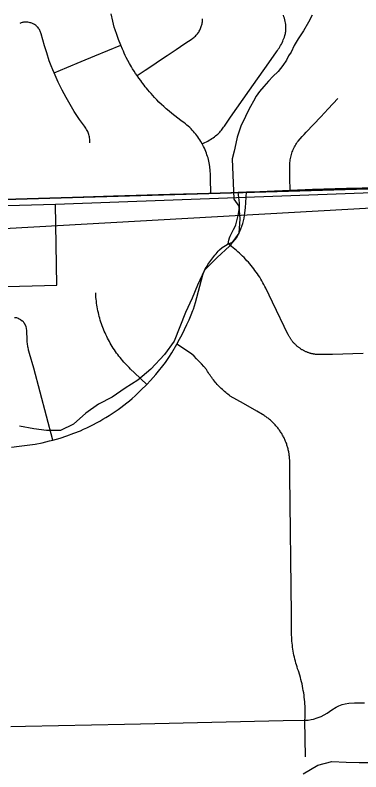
# Model space of a CAD drawing. Extents: x 0 to 34, y 0 to 22.
# Drawn here: x 5.6274 to 5.7859, y 20.1857 to 20.5331 of the extents above; entities that cross this region are included whole.
import ezdxf

# ---------------------------------------------------------------- set-up
doc = ezdxf.new("R2010")
doc.units = 0
for name, color, linetype in [('GM_X_City_Street', 7, 'Continuous'), ('GM_X_Corporation', 7, 'Continuous'), ('GM_X_County_Road', 7, 'Continuous'), ('GM_X_Minor_River', 7, 'Continuous'), ('GM_X_Rail_Line_Text', 7, 'Continuous'), ('GM_X_Township', 7, 'Continuous'), ('GM_X_Unincorporated', 7, 'Continuous'), ('SH_Cut_Line', 7, 'Continuous'), ('SH_Text', 7, 'Continuous')]:
    doc.layers.add(name, color=color, linetype=linetype)

msp = doc.modelspace()

# ---------------------------------------------------------------- linework, layer by layer
at = {"layer": 'GM_X_City_Street'}
for points in [[(5.7171, 20.45143), (5.717, 20.45799), (5.71691, 20.45989), (5.71679, 20.4618), (5.71664, 20.46344), (5.71653, 20.46447), (5.71639, 20.46524), (5.71623, 20.466), (5.71605, 20.46677), (5.71585, 20.46752), (5.71562, 20.46828), (5.71538, 20.46902), (5.71512, 20.46976), (5.71451, 20.47129), (5.71417, 20.47208), (5.71381, 20.47286), (5.71323, 20.47398), (5.71259, 20.47513), (5.71215, 20.47587), (5.71169, 20.47654), (5.71122, 20.4772), (5.71074, 20.47785), (5.71024, 20.47848), (5.70972, 20.4791), (5.70918, 20.47971), (5.70864, 20.48031), (5.70807, 20.48089), (5.70744, 20.4815), (5.70679, 20.48209), (5.70613, 20.48266), (5.70545, 20.48322), (5.70476, 20.48376), (5.70406, 20.48428), (5.70334, 20.48479), (5.70197, 20.4858), (5.70062, 20.48684), (5.69928, 20.4879), (5.69796, 20.48897), (5.69666, 20.49007), (5.69554, 20.49109), (5.69445, 20.49213), (5.69337, 20.49319), (5.69231, 20.49427), (5.69126, 20.49536), (5.69049, 20.49622), (5.68972, 20.49708), (5.68898, 20.49796), (5.68825, 20.49885), (5.68766, 20.49953), (5.68709, 20.50022), (5.68654, 20.50092), (5.686, 20.50164), (5.68547, 20.50236), (5.68497, 20.5031), (5.68418, 20.50416), (5.68334, 20.50533), (5.68267, 20.50631), (5.68194, 20.50741), (5.68123, 20.50852), (5.68069, 20.50943), (5.67991, 20.51083), (5.67915, 20.51223), (5.67839, 20.51365), (5.67791, 20.5146), (5.67746, 20.51557), (5.67702, 20.51654), (5.6766, 20.51753), (5.67583, 20.51927), (5.67478, 20.52192), (5.67398, 20.52415), (5.67323, 20.5264), (5.67289, 20.52754), (5.67215, 20.53034), (5.67138, 20.53369)], [(5.71323, 20.47398), (5.71445, 20.47464), (5.71509, 20.47496), (5.71573, 20.47529), (5.71636, 20.47565), (5.71698, 20.47602), (5.71759, 20.47642), (5.71818, 20.47683), (5.71877, 20.47725), (5.71934, 20.47769), (5.7199, 20.47815), (5.72035, 20.47853), (5.72077, 20.47894), (5.72119, 20.47936), (5.72159, 20.4798), (5.72197, 20.48024), (5.72234, 20.48071), (5.72268, 20.48118), (5.72302, 20.48167), (5.72333, 20.48217), (5.72623, 20.4863), (5.72905, 20.49033), (5.73196, 20.49448), (5.7349, 20.49868), (5.7385, 20.50381), (5.74183, 20.50856), (5.7448, 20.5128), (5.74723, 20.51626), (5.74765, 20.51683), (5.74805, 20.51741), (5.74841, 20.51796), (5.7488, 20.51859), (5.74915, 20.5192), (5.74948, 20.51982), (5.7498, 20.52045), (5.7501, 20.52108), (5.75038, 20.52173), (5.75065, 20.52238), (5.75089, 20.52304), (5.75112, 20.5237), (5.75125, 20.52418), (5.75136, 20.52466), (5.75145, 20.52514), (5.75152, 20.52563), (5.75157, 20.52611), (5.75148, 20.5288), (5.75136, 20.52952), (5.75122, 20.53023), (5.75106, 20.53094), (5.75088, 20.53165), (5.75068, 20.53235), (5.75045, 20.53304)], [(5.6617, 20.47445), (5.6616, 20.47623), (5.66154, 20.47673), (5.66146, 20.47724), (5.66136, 20.47774), (5.66123, 20.47823), (5.66108, 20.47871), (5.6609, 20.47919), (5.66071, 20.47966), (5.66049, 20.48013), (5.6602, 20.48065), (5.6599, 20.48116), (5.65957, 20.48166), (5.65923, 20.48216), (5.65691, 20.48525), (5.65448, 20.48885), (5.65259, 20.4921), (5.65075, 20.49527), (5.64898, 20.49863), (5.64714, 20.50236), (5.64527, 20.50664), (5.64467, 20.50797), (5.64386, 20.50987), (5.64356, 20.51062), (5.64327, 20.51137), (5.64301, 20.51214), (5.64187, 20.51573), (5.6409, 20.51903), (5.63939, 20.52455), (5.63926, 20.52495), (5.63911, 20.52535), (5.63894, 20.52573), (5.63875, 20.52611), (5.63854, 20.52647), (5.63831, 20.52683), (5.63806, 20.52717), (5.6378, 20.5275), (5.63754, 20.52778), (5.63726, 20.52804), (5.63698, 20.52828), (5.63667, 20.52851), (5.63636, 20.52873), (5.63603, 20.52892), (5.6357, 20.5291), (5.63535, 20.52925), (5.635, 20.52939), (5.63464, 20.5295), (5.63427, 20.5296), (5.6339, 20.52967), (5.63316, 20.52979), (5.63279, 20.52984), (5.63131, 20.5298), (5.63094, 20.52974), (5.63058, 20.52966), (5.63022, 20.52956), (5.62953, 20.5293)], [(5.68334, 20.50533), (5.68701, 20.5078), (5.69058, 20.51019), (5.69363, 20.51224), (5.69708, 20.51456), (5.70123, 20.51735), (5.70521, 20.52002), (5.70855, 20.52226), (5.70895, 20.52254), (5.70933, 20.52284), (5.7097, 20.52315), (5.71006, 20.52348), (5.7104, 20.52383), (5.71073, 20.52419), (5.71103, 20.52457), (5.71133, 20.52495), (5.71161, 20.52535), (5.71184, 20.52574), (5.71207, 20.52614), (5.71227, 20.52655), (5.71246, 20.52697), (5.71262, 20.52739), (5.71278, 20.52782), (5.71291, 20.52826), (5.71303, 20.5287), (5.71312, 20.52915), (5.7132, 20.5296), (5.71326, 20.53006), (5.7133, 20.53051), (5.71332, 20.53142)], [(5.64527, 20.50664), (5.65115, 20.50907), (5.65767, 20.51177), (5.66391, 20.51434), (5.66987, 20.51681), (5.67583, 20.51927)], [(5.75345, 20.4528), (5.75341, 20.45831), (5.75334, 20.46225), (5.7534, 20.46547), (5.75345, 20.46609), (5.75354, 20.4667), (5.75364, 20.46731), (5.75376, 20.46792), (5.7539, 20.46852), (5.75406, 20.46912), (5.75424, 20.46971), (5.75445, 20.4703), (5.75468, 20.47088), (5.75492, 20.47146), (5.75519, 20.47203), (5.75547, 20.47259), (5.75578, 20.47314), (5.7561, 20.47368), (5.75643, 20.4742), (5.75679, 20.47472), (5.75716, 20.47522), (5.75806, 20.47629), (5.75898, 20.47734), (5.75991, 20.47838), (5.76086, 20.4794), (5.76419, 20.48291), (5.76756, 20.48648), (5.77092, 20.49003), (5.7754, 20.49478)], [(5.72516, 20.42808), (5.72679, 20.42878), (5.72776, 20.42954), (5.72845, 20.43023), (5.72914, 20.43126), (5.72993, 20.43279), (5.73096, 20.43503), (5.73184, 20.43747), (5.73242, 20.43988), (5.73278, 20.44228), (5.73301, 20.44458), (5.73348, 20.45193)], [(5.72516, 20.42808), (5.72543, 20.42987), (5.72571, 20.43094), (5.72602, 20.43168), (5.7266, 20.43287), (5.72755, 20.43463), (5.72809, 20.43574), (5.72853, 20.43677), (5.72908, 20.43861), (5.72967, 20.44107), (5.73002, 20.4428), (5.73021, 20.44474), (5.7303, 20.44695), (5.7297, 20.45178)], [(5.62567, 20.33486), (5.62932, 20.33522), (5.63297, 20.33568), (5.63666, 20.33624), (5.63976, 20.33685), (5.64311, 20.33768), (5.64472, 20.33802), (5.64813, 20.33898), (5.65117, 20.33999), (5.65428, 20.34114), (5.65734, 20.34236), (5.6588, 20.34299), (5.66031, 20.34369), (5.6618, 20.34442), (5.66328, 20.34517), (5.66474, 20.34595), (5.6662, 20.34675), (5.66763, 20.34758), (5.66906, 20.34843), (5.67046, 20.34931), (5.67186, 20.35022), (5.67323, 20.35114), (5.67459, 20.35209), (5.67594, 20.35307), (5.67726, 20.35407), (5.67857, 20.35509), (5.67986, 20.35613), (5.68113, 20.3572), (5.68239, 20.35828), (5.68508, 20.36091), (5.68774, 20.36358), (5.68948, 20.36537), (5.69196, 20.36819), (5.69629, 20.37362), (5.69795, 20.37592), (5.69924, 20.37805), (5.7016, 20.38214), (5.70278, 20.38433), (5.70392, 20.38654), (5.70503, 20.38877), (5.7061, 20.39102), (5.70713, 20.39328), (5.70811, 20.39557), (5.70889, 20.39746), (5.70915, 20.39816), (5.71015, 20.40126), (5.7135, 20.41384), (5.71387, 20.41507), (5.71421, 20.41592), (5.71459, 20.4166), (5.71499, 20.41727), (5.71539, 20.41794), (5.71581, 20.41859), (5.71623, 20.41924), (5.71667, 20.41988), (5.71712, 20.42052), (5.71758, 20.42115), (5.71805, 20.42176), (5.71853, 20.42237), (5.71902, 20.42297), (5.71953, 20.42357), (5.72004, 20.42415), (5.72057, 20.42472), (5.7211, 20.42529), (5.72238, 20.42636), (5.72382, 20.42737), (5.72516, 20.42808)], [(5.78706, 20.37775), (5.77294, 20.37736), (5.7657, 20.3773), (5.76541, 20.37733), (5.76513, 20.37737), (5.76484, 20.37741), (5.76456, 20.37745), (5.76428, 20.37751), (5.764, 20.37756), (5.76372, 20.37762), (5.76344, 20.37769), (5.76316, 20.37776), (5.76288, 20.37784), (5.76261, 20.37792), (5.76233, 20.378), (5.76206, 20.37809), (5.76179, 20.37819), (5.76152, 20.37829), (5.76126, 20.37839), (5.76099, 20.3785), (5.76072, 20.37862), (5.76046, 20.37873), (5.76021, 20.37885), (5.75995, 20.37898), (5.75969, 20.37912), (5.75944, 20.37925), (5.75919, 20.37939), (5.75894, 20.37953), (5.7587, 20.37968), (5.75846, 20.37984), (5.75821, 20.38), (5.75798, 20.38016), (5.75775, 20.38032), (5.75752, 20.38049), (5.75729, 20.38067), (5.75706, 20.38085), (5.75684, 20.38103), (5.75662, 20.38121), (5.75641, 20.3814), (5.75619, 20.3816), (5.75598, 20.38179), (5.75578, 20.38199), (5.75558, 20.3822), (5.75538, 20.38241), (5.75519, 20.38262), (5.755, 20.38283), (5.75481, 20.38305), (5.75462, 20.38327), (5.75445, 20.38349), (5.75427, 20.38372), (5.7541, 20.38395), (5.75393, 20.38418), (5.75377, 20.38442), (5.75361, 20.38466), (5.75345, 20.3849), (5.7533, 20.38514), (5.75316, 20.38539), (5.75302, 20.38564), (5.75288, 20.38589), (5.75275, 20.38615), (5.75262, 20.3864), (5.74545, 20.40136), (5.7424, 20.40773), (5.74196, 20.40859), (5.74151, 20.40944), (5.74104, 20.41028), (5.74056, 20.41112), (5.74006, 20.41194), (5.73955, 20.41276), (5.73903, 20.41357), (5.73849, 20.41437), (5.73794, 20.41516), (5.73737, 20.41593), (5.73679, 20.41671), (5.7362, 20.41747), (5.73559, 20.41821), (5.73497, 20.41895), (5.73434, 20.41968), (5.7337, 20.42039), (5.73304, 20.4211), (5.73237, 20.42179), (5.73169, 20.42247), (5.731, 20.42314), (5.73029, 20.4238), (5.72957, 20.42444), (5.72885, 20.42508), (5.72811, 20.4257), (5.72736, 20.4263), (5.7266, 20.42689), (5.72583, 20.42747), (5.72516, 20.42808)], [(5.68774, 20.36358), (5.6822, 20.36891), (5.68038, 20.37066), (5.67974, 20.37128), (5.67911, 20.3719), (5.67849, 20.37254), (5.67788, 20.37319), (5.67728, 20.37385), (5.67669, 20.37451), (5.67612, 20.37519), (5.67555, 20.37588), (5.675, 20.37658), (5.67446, 20.37728), (5.67393, 20.378), (5.67342, 20.37872), (5.67292, 20.37946), (5.67243, 20.3802), (5.67195, 20.38095), (5.67149, 20.38171), (5.67104, 20.38248), (5.6706, 20.38326), (5.67018, 20.38404), (5.66977, 20.38483), (5.66938, 20.38562), (5.669, 20.38643), (5.66863, 20.38724), (5.66828, 20.38806), (5.66794, 20.38888), (5.66762, 20.38971), (5.66731, 20.39054), (5.66702, 20.39138), (5.66674, 20.39222), (5.66647, 20.39307), (5.66622, 20.39393), (5.66598, 20.39478), (5.66576, 20.39565), (5.66556, 20.39651), (5.66537, 20.39738), (5.6652, 20.39825), (5.66504, 20.39913), (5.66489, 20.40001), (5.66476, 20.40089), (5.66465, 20.40177), (5.66455, 20.40265), (5.66447, 20.40354), (5.6644, 20.40442), (5.66434, 20.40557)], [(5.62718, 20.39435), (5.628, 20.39425), (5.62873, 20.39402), (5.62928, 20.39377), (5.62983, 20.39338), (5.63, 20.39327), (5.63067, 20.39277), (5.63075, 20.3927), (5.63119, 20.39225)], [(5.64472, 20.33802), (5.63592, 20.37101), (5.63397, 20.37784), (5.63372, 20.37878), (5.6336, 20.37929), (5.63349, 20.3798), (5.63338, 20.38032), (5.63329, 20.38083), (5.6332, 20.38135), (5.63313, 20.38187), (5.63306, 20.38239), (5.633, 20.38292), (5.63296, 20.38344), (5.63292, 20.38397), (5.63272, 20.38827), (5.63243, 20.3901), (5.63236, 20.39029), (5.63233, 20.39039), (5.63229, 20.39049), (5.63225, 20.39059), (5.63221, 20.39068), (5.63216, 20.39078), (5.63212, 20.39087), (5.63207, 20.39097), (5.63203, 20.39106), (5.63198, 20.39115), (5.63192, 20.39124), (5.63187, 20.39133), (5.63182, 20.39142), (5.63176, 20.39151), (5.6317, 20.3916), (5.63164, 20.39168), (5.63159, 20.39177), (5.63119, 20.39225)], [(5.76051, 20.19269), (5.76029, 20.20951), (5.76033, 20.21072), (5.76037, 20.21176), (5.76032, 20.21588), (5.76027, 20.21692), (5.76019, 20.21794), (5.7601, 20.21897), (5.75999, 20.22), (5.75986, 20.22103), (5.75972, 20.22205), (5.75955, 20.22307), (5.75937, 20.22408), (5.75917, 20.2251), (5.75896, 20.22611), (5.75872, 20.22711), (5.75847, 20.22811), (5.7582, 20.22911), (5.75791, 20.2301), (5.75729, 20.23206), (5.75695, 20.23305), (5.75666, 20.23393), (5.75639, 20.23481), (5.75613, 20.23569), (5.75589, 20.23659), (5.75566, 20.23748), (5.75545, 20.23838), (5.75526, 20.23928), (5.75508, 20.24019), (5.75491, 20.2411), (5.75477, 20.24201), (5.75464, 20.24293), (5.75452, 20.24384), (5.75442, 20.24476), (5.75434, 20.24568), (5.75427, 20.2466), (5.75422, 20.24752), (5.75418, 20.24845), (5.75408, 20.25796), (5.7534, 20.32165), (5.75333, 20.32839), (5.75323, 20.33004), (5.75318, 20.33049), (5.75313, 20.33093), (5.75307, 20.33138), (5.75301, 20.33182), (5.75293, 20.33226), (5.75285, 20.3327), (5.75276, 20.33314), (5.75266, 20.33358), (5.75255, 20.33402), (5.75244, 20.33445), (5.75232, 20.33488), (5.75219, 20.33531), (5.75205, 20.33574), (5.75191, 20.33617), (5.75176, 20.33659), (5.7516, 20.33701), (5.75143, 20.33742), (5.75126, 20.33784), (5.75108, 20.33825), (5.75089, 20.33866), (5.7507, 20.33906), (5.75049, 20.33946), (5.75029, 20.33986), (5.75007, 20.34026), (5.74985, 20.34064), (5.74962, 20.34103), (5.74938, 20.34141), (5.74914, 20.34179), (5.74889, 20.34216), (5.74864, 20.34253), (5.74838, 20.3429), (5.7481, 20.34326), (5.74783, 20.34361), (5.74755, 20.34396), (5.74726, 20.34431), (5.74697, 20.34465), (5.74667, 20.34498), (5.74637, 20.34531), (5.74606, 20.34564), (5.74574, 20.34596), (5.74542, 20.34627), (5.74509, 20.34658), (5.74476, 20.34688), (5.74443, 20.34718), (5.74408, 20.34747), (5.74374, 20.34775), (5.74338, 20.34803), (5.74303, 20.3483), (5.74266, 20.34857), (5.7423, 20.34883), (5.74193, 20.34908), (5.74155, 20.34932), (5.74117, 20.34956), (5.74079, 20.3498), (5.7382, 20.35128), (5.73212, 20.35477), (5.72607, 20.35824), (5.72553, 20.35864), (5.725, 20.35904), (5.72447, 20.35946), (5.72395, 20.35988), (5.72344, 20.36032), (5.72294, 20.36076), (5.72244, 20.36121), (5.72195, 20.36167), (5.72147, 20.36214), (5.721, 20.36262), (5.72054, 20.3631), (5.72008, 20.36359), (5.71963, 20.36409), (5.7192, 20.3646), (5.71877, 20.36512), (5.71835, 20.36564), (5.71794, 20.36617), (5.71754, 20.36671), (5.71715, 20.36725), (5.71676, 20.36781), (5.71639, 20.36836), (5.71603, 20.36893), (5.71568, 20.3695), (5.71516, 20.37038), (5.71389, 20.37185), (5.71281, 20.37306), (5.71171, 20.37424), (5.71059, 20.3754), (5.70946, 20.37654), (5.7083, 20.37767), (5.7016, 20.38214)], [(5.62545, 20.20652), (5.63223, 20.20672), (5.67763, 20.20758), (5.68484, 20.20776), (5.75023, 20.20928), (5.76029, 20.20951), (5.76172, 20.20954), (5.76308, 20.20971), (5.76424, 20.21001), (5.76594, 20.21049), (5.76776, 20.21115), (5.77051, 20.21267), (5.77266, 20.21422), (5.7746, 20.21541), (5.77586, 20.216), (5.77736, 20.2166), (5.77876, 20.21697), (5.78043, 20.21722), (5.78307, 20.21736), (5.78755, 20.21743)]]:
    msp.add_lwpolyline(points, dxfattribs=at)
at = {"layer": 'GM_X_Corporation'}
msp.add_lwpolyline([(5.28697, 20.43682), (5.37238, 20.44113), (5.39325, 20.43926), (5.39355, 20.42189), (5.38919, 20.41768), (5.37328, 20.41713), (5.36072, 20.42299), (5.35093, 20.40112), (5.64652, 20.40911), (5.64598, 20.44636), (6.02351, 20.46032), (6.10157, 20.46321), (6.13454, 20.46419)], dxfattribs=at)
at = {"layer": 'GM_X_County_Road'}
msp.add_line((5.7297, 20.45178), (5.73348, 20.45193), dxfattribs=at)
for points in [[(5.7171, 20.45143), (5.723, 20.45159), (5.7297, 20.45178)], [(5.73348, 20.45193), (5.73968, 20.4522), (5.74627, 20.45249), (5.75345, 20.4528)], [(5.75345, 20.4528), (5.76376, 20.4532), (5.7794, 20.45366), (5.80101, 20.4541), (5.80902, 20.45427)], [(5.59504, 20.44785), (5.60416, 20.44813), (5.61938, 20.44853), (5.63572, 20.44899), (5.64937, 20.44941)], [(5.64937, 20.44941), (5.67245, 20.45012), (5.6984, 20.45088), (5.7171, 20.45143)]]:
    msp.add_lwpolyline(points, dxfattribs=at)
at = {"layer": 'GM_X_Minor_River'}
for points in [[(5.76363, 20.5331), (5.76197, 20.52985), (5.75956, 20.52583), (5.75714, 20.52219), (5.75528, 20.51913), (5.75399, 20.51608), (5.75269, 20.51435), (5.75176, 20.51244), (5.75009, 20.50995), (5.74804, 20.50726), (5.7456, 20.50495), (5.74354, 20.50284), (5.74149, 20.50034), (5.73943, 20.49804), (5.73794, 20.49593), (5.73664, 20.49363), (5.73535, 20.49115), (5.73368, 20.48789), (5.73239, 20.48522), (5.73109, 20.48254), (5.73018, 20.47987), (5.72927, 20.47701), (5.72855, 20.47415), (5.72783, 20.47072), (5.72693, 20.4671), (5.72764, 20.44858)], [(5.72764, 20.4486), (5.72996, 20.44544), (5.73045, 20.43956), (5.73, 20.43309), (5.72575, 20.42712), (5.71997, 20.42188), (5.71419, 20.41607), (5.7111, 20.40917), (5.70855, 20.40323), (5.70545, 20.39653), (5.70038, 20.38351), (5.69594, 20.37734), (5.68961, 20.37057), (5.68364, 20.36552), (5.67782, 20.3618), (5.67183, 20.3577), (5.66563, 20.35454), (5.65982, 20.35045), (5.65422, 20.3454), (5.64821, 20.34244), (5.64175, 20.34251), (5.63605, 20.34316), (5.62938, 20.34437)], [(5.75949, 20.18489), (5.76625, 20.18882), (5.77267, 20.19046), (5.77912, 20.1902), (5.7852, 20.19012), (5.79222, 20.19007)]]:
    msp.add_lwpolyline(points, dxfattribs=at)
at = {"layer": 'GM_X_Rail_Line_Text'}
msp.add_lwpolyline([(8.9, 20.9), (4.27516, 20.9), (4.27475, 20.80739), (4.27534, 20.58948), (4.27522, 20.47097), (4.2757, 20.41631), (4.37341, 20.41813), (4.72752, 20.4267), (4.7877, 20.42788), (4.79081, 20.42795), (4.79449, 20.42802), (5.37238, 20.44113), (6.02351, 20.46032), (6.10247, 20.46324), (6.13454, 20.46419), (6.14318, 20.46445), (6.34991, 20.47249), (6.36809, 20.47307), (6.41713, 20.47364), (6.46674, 20.47499), (6.69534, 20.4811), (6.99108, 20.48711), (7.05001, 20.48828)], dxfattribs=at)
at = {"layer": 'GM_X_Township'}
msp.add_lwpolyline([(4.37341, 20.41813), (4.72752, 20.4267), (4.7877, 20.42788), (4.79081, 20.42795), (4.79449, 20.42802), (5.37238, 20.44113), (6.02351, 20.46032), (6.10247, 20.46324), (6.13454, 20.46419), (6.14318, 20.46445), (6.34991, 20.47249), (6.36809, 20.47307), (6.41713, 20.47364), (6.46674, 20.47499), (6.69534, 20.4811), (6.69577, 20.38797), (6.6972, 20.33895), (6.70046, 20.15267), (6.70176, 19.95589), (6.70342, 19.80339), (6.70464, 19.7337), (6.70537, 19.6821), (6.70963, 19.16766)], dxfattribs=at)
at = {"layer": 'GM_X_Unincorporated'}
msp.add_lwpolyline([(4.37341, 20.41813), (4.72752, 20.4267), (4.7877, 20.42788), (4.79081, 20.42795), (4.79449, 20.42802), (4.99492, 20.4316), (5.04517, 20.4325), (5.28697, 20.43682), (5.37238, 20.44113), (5.39325, 20.43926), (5.64598, 20.44636), (6.02351, 20.46032), (6.10157, 20.46321), (6.13454, 20.46419), (6.14318, 20.46445), (6.34991, 20.47249), (6.36809, 20.47307), (6.41713, 20.47364), (6.46674, 20.47499), (6.69534, 20.4811), (6.68487, 20.9), (4.27516, 20.9)], dxfattribs=at)
at = {"layer": 'SH_Cut_Line'}
msp.add_lwpolyline([(7.05001, 20.48828), (6.99108, 20.48711), (6.69534, 20.4811), (6.46674, 20.47499), (6.41713, 20.47364), (6.36809, 20.47307), (6.34991, 20.47249), (6.14318, 20.46445), (6.13454, 20.46419), (6.10247, 20.46324), (6.02351, 20.46032), (5.37238, 20.44113), (4.79449, 20.42802), (4.79081, 20.42795), (4.7877, 20.42788), (4.72752, 20.4267), (4.37341, 20.41813), (4.2757, 20.41631), (3.76027, 20.40736), (3.3226, 20.40192), (2.99803, 20.39937), (2.65087, 20.39662)], dxfattribs=at)
at = {"layer": 'SH_Text'}
msp.add_lwpolyline([(5.36424, 20.42069), (6.14384, 20.46451), (5.36424, 20.867)], close=True, dxfattribs=at)

doc.saveas('drawing.dxf')
